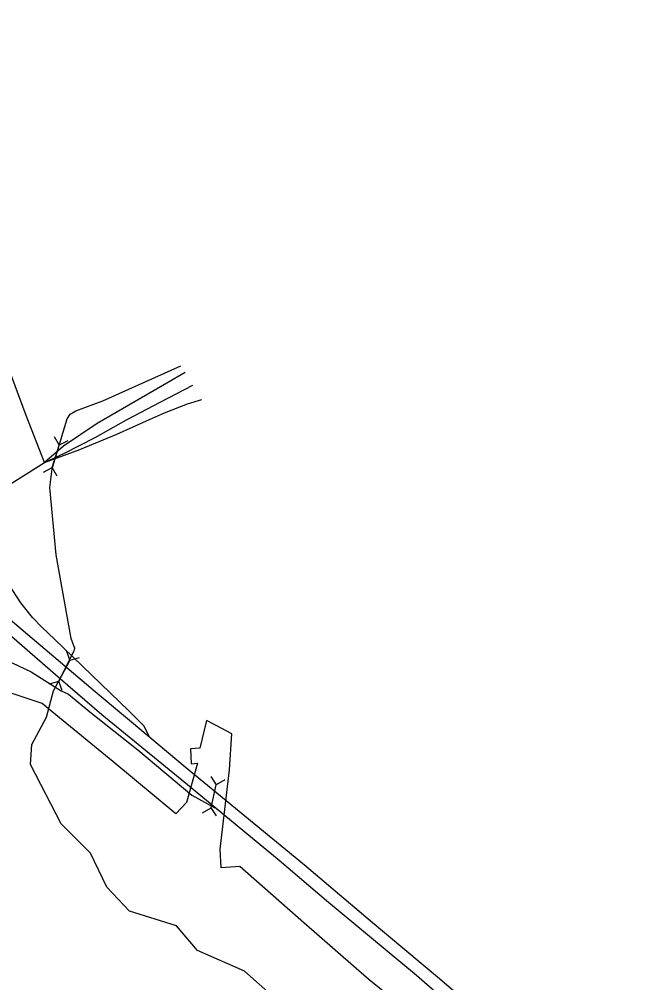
# Model space of a CAD drawing. Extents: x 2001466 to 31450019, y -30647475 to 847247.
# Drawn here: x 31442235 to 31445381, y -30624939 to -30619987 of the extents above; entities that cross this region are included whole.
import ezdxf

# ---------------------------------------------------------------- set-up
doc = ezdxf.new("R2010")
doc.units = 0
for name, color, linetype in [('Exist Boundary Political City Limit New', 7, 'Continuous'), ('Exist Hydrographic Creek Single Shore', 7, 'Continuous'), ('Exist Road Primary Interstate Divided Center Attributed', 7, 'Continuous'), ('Exist Road Primary Interstate Ramp 1 Lane Attributed', 7, 'Continuous'), ('Exist Road Secondary Structure Culvert CELL', 7, 'Continuous'), ('Exist Road Secondary Type 51 Attributed', 7, 'Continuous'), ('Map Preparation Boundary City Limit Buffer Line', 7, 'Continuous')]:
    doc.layers.add(name, color=color, linetype=linetype)

msp = doc.modelspace()

# ---------------------------------------------------------------- linework, layer by layer
at = {"layer": 'Exist Boundary Political City Limit New'}
msp.add_lwpolyline([(31444238.5, -30625089), (31444036, -30624924), (31443698.6, -30624630.9), (31443369.3, -30624342.3), (31443274.6, -30624349.1), (31443268, -30624253.7), (31443316.4, -30623844.9), (31443329.4, -30623660.8), (31443247.5, -30623617.5), (31443197.8, -30623591), (31443164, -30623733.3), (31443116, -30623736.3), (31443119, -30623814.4), (31443152, -30623811.4), (31443095, -30624012.5), (31443040.8, -30624071.7), (31442716, -30623801.6), (31442405.1, -30623547), (31442383.5, -30623529.3), (31442352.3, -30623504.6), (31442046.3, -30623403.6)], dxfattribs=at)
at = {"layer": 'Exist Hydrographic Creek Single Shore'}
msp.add_line((31442374.5, -30623574.2), (31442410.8, -30623438.7), dxfattribs=at)
for points in [[(31442515.5, -30623207.1), (31442503, -30623169.7), (31442424.3, -30622740.5), (31442392.1, -30622393.5), (31442404.5, -30622298.4), (31442422.6, -30622233.8), (31442481.5, -30622040.1), (31442496.2, -30622016.3), (31442526.8, -30622000.5), (31442664.5, -30621948.1), (31443066.9, -30621768.5)], [(31442410.8, -30623438.7), (31442466.8, -30623336.2), (31442516.6, -30623235.4), (31442520, -30623227.5), (31442520.6, -30623220.1), (31442515.5, -30623207.1)], [(31443820.3, -30625446.4), (31443787.3, -30625422.7), (31443745.5, -30625238.1), (31443636.4, -30625094.8), (31443394.4, -30624879.9), (31443152.5, -30624773.2), (31443044.4, -30624646.3), (31442802.4, -30624572.4), (31442685.4, -30624448.6), (31442602.3, -30624273.1), (31442451.4, -30624122.4), (31442292.5, -30623817.2), (31442300.5, -30623715.7), (31442374.5, -30623574.2)]]:
    msp.add_lwpolyline(points, dxfattribs=at)
at = {"layer": 'Exist Road Primary Interstate Divided Center Attributed'}
for points in [[(31442906.5, -30623678.1), (31442625.9, -30623443.3), (31442279, -30623151), (31441958.6, -30622881.2), (31441836.5, -30622777.1), (31441697.1, -30622660.9)], [(31441722.9, -30622788.1), (31441770.5, -30622798), (31442064, -30623044.1), (31442448.1, -30623377.7), (31442660.8, -30623560.6)], [(31442660.8, -30623560.6), (31443072.2, -30623897.3), (31443571.5, -30624309.9), (31443815.4, -30624516.5), (31444278.8, -30624900.7), (31444576, -30625158.8), (31444987.3, -30625514.2)], [(31445381, -30625735.7), (31444941.9, -30625384.3), (31444616.5, -30625107.3), (31444397.7, -30624919.1), (31444039.8, -30624621.3), (31443703.3, -30624335.7), (31443088.6, -30623831.3), (31442906.5, -30623678.1)]]:
    msp.add_lwpolyline(points, dxfattribs=at)
at = {"layer": 'Exist Road Primary Interstate Ramp 1 Lane Attributed'}
for points in [[(31442364.4, -30622265.3), (31442546.6, -30622198.4), (31442737.8, -30622118.8), (31442904.5, -30622043.8), (31442982.5, -30622010.1), (31443100.3, -30621964.2), (31443174.6, -30621941.3)], [(31442906.5, -30623678.1), (31442875.3, -30623619.2), (31442799.4, -30623541.6), (31442416.6, -30623174), (31442353.7, -30623113.4), (31442303.8, -30623061.3), (31442242.6, -30622987), (31442133.8, -30622820.8), (31442086.2, -30622727), (31442010.6, -30622554.7), (31441992.1, -30622496.5)], [(31441519.4, -30623181.9), (31441636.7, -30623204.7), (31441838.5, -30623208.6), (31442026.1, -30623233), (31442136.4, -30623265.4), (31442295.6, -30623341.8), (31442451.4, -30623439.3), (31442488, -30623456.2), (31442597.7, -30623546.3), (31442845.3, -30623742.4), (31443123.5, -30623974.7), (31443241.2, -30624040.3)]]:
    msp.add_lwpolyline(points, dxfattribs=at)
at = {"layer": 'Exist Road Secondary Structure Culvert CELL'}
for p, q in [((31442415.2, -30622131.8), (31442440.3, -30622176)), ((31442485.8, -30622153.4), (31442440.3, -30622176)), ((31442405, -30622291.6), (31442440.3, -30622176)), ((31442359.5, -30622314.3), (31442405, -30622291.6)), ((31442430, -30622335.8), (31442405, -30622291.6)), ((31442478.2, -30623234.6), (31442494.8, -30623282.6)), ((31442438.8, -30623389.8), (31442494.8, -30623282.6)), ((31442543.6, -30623268.7), (31442494.8, -30623282.6)), ((31442390, -30623403.7), (31442438.8, -30623389.8)), ((31442455.4, -30623437.8), (31442438.8, -30623389.8)), ((31443220.1, -30623879.6), (31443248.3, -30623921.8)), ((31443292, -30623895.9), (31443248.3, -30623921.8)), ((31443221.7, -30624039.8), (31443248.3, -30623921.8)), ((31443178, -30624065.7), (31443221.7, -30624039.8)), ((31443249.9, -30624081.9), (31443221.7, -30624039.8))]:
    msp.add_line(p, q, dxfattribs=at)
at = {"layer": 'Exist Road Secondary Type 51 Attributed'}
for points in [[(31442364.4, -30622265.3), (31442271, -30622024.3), (31442174.5, -30621765), (31442010.3, -30621413.9), (31441878.3, -30621069.3), (31441723, -30620681.1), (31441586.2, -30620323.6), (31441544.4, -30620159.3), (31441513, -30619987)], [(31443088.5, -30621803.1), (31442993.7, -30621857.3), (31442635.5, -30622065.4), (31442462.1, -30622181.1), (31442364.4, -30622265.3)], [(31442364.4, -30622265.3), (31442467.1, -30622217.3), (31442625.8, -30622137), (31442786.7, -30622046.1), (31442960.8, -30621955.2), (31443128.5, -30621867.4)], [(31441992.1, -30622496.5), (31442226, -30622352.9), (31442364.4, -30622265.3)]]:
    msp.add_lwpolyline(points, dxfattribs=at)
at = {"layer": 'Map Preparation Boundary City Limit Buffer Line'}
msp.add_lwpolyline([(31444238.5, -30625089), (31444036, -30624924), (31443698.6, -30624630.9), (31443369.3, -30624342.3), (31443274.6, -30624349.1), (31443268, -30624253.7), (31443316.4, -30623844.9), (31443329.4, -30623660.8), (31443247.5, -30623617.5), (31443197.8, -30623591), (31443164, -30623733.3), (31443116, -30623736.3), (31443119, -30623814.4), (31443152, -30623811.4), (31443095, -30624012.5), (31443040.8, -30624071.7), (31442716, -30623801.6), (31442405.1, -30623547), (31442383.5, -30623529.3), (31442352.3, -30623504.6), (31442046.3, -30623403.6)], dxfattribs=at)

doc.saveas('drawing.dxf')
